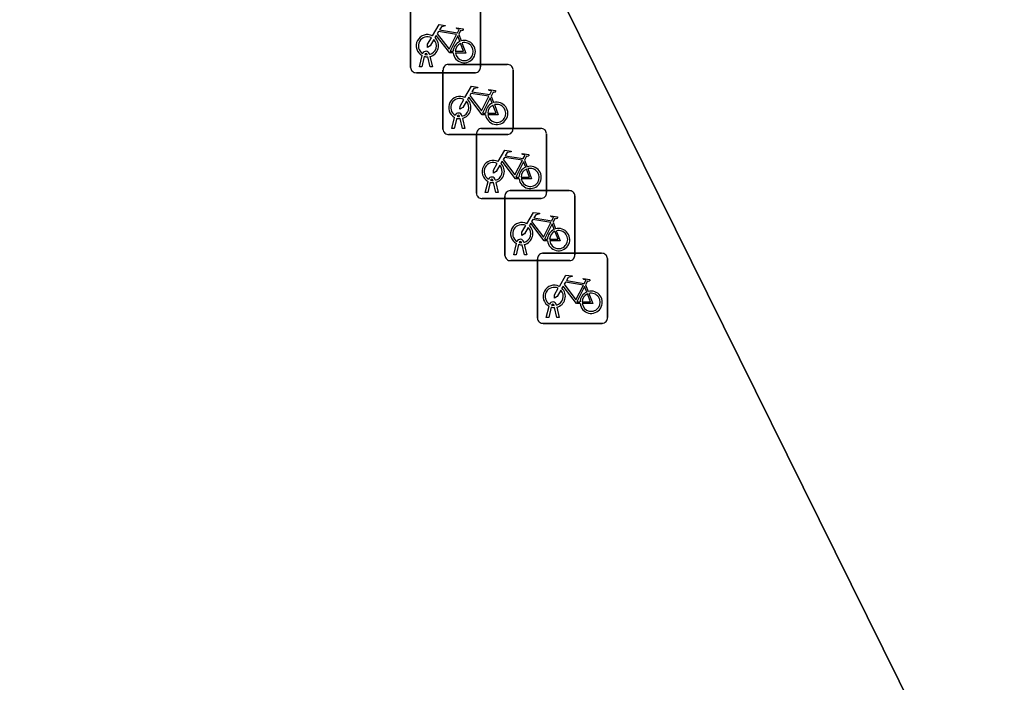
# Model space of a CAD drawing. Extents: x 162172 to 163187, y 382874 to 383685.
# Drawn here: x 163026.8 to 163040.65, y 383557.92 to 383567.39 of the extents above; entities that cross this region are included whole.
import ezdxf

# ---------------------------------------------------------------- set-up
doc = ezdxf.new("R2010")
doc.units = 0
for name, color, linetype in [('IMGEO_Fietsenrek', 7, 'Continuous'), ('IMGEO_Pand', 7, 'Continuous'), ('IMGEO_Voetgangersgebied_open', 7, 'Continuous')]:
    doc.layers.add(name, color=color, linetype=linetype)

msp = doc.modelspace()

# ---------------------------------------------------------------- linework, layer by layer
at = {"layer": 'IMGEO_Fietsenrek'}
for p, q in [((163032.38, 383566.708), (163032.38, 383567.549)), ((163032.38, 383567.549), (163032.38, 383566.708)), ((163033.38, 383567.558), (163033.38, 383566.717)), ((163033.38, 383566.717), (163033.38, 383567.558)), ((163033.067, 383567.182), (163033.103, 383567.087)), ((163032.507, 383566.717), (163032.546, 383566.877)), ((163032.576, 383566.865), (163032.541, 383566.717)), ((163032.618, 383566.889), (163032.617, 383566.893)), ((163032.659, 383566.717), (163032.625, 383566.859)), ((163032.649, 383566.9), (163032.65, 383566.893)), ((163032.657, 383566.863), (163032.692, 383566.717)), ((163032.541, 383566.717), (163032.507, 383566.717)), ((163032.692, 383566.717), (163032.659, 383566.717)), ((163032.843, 383565.826), (163032.843, 383566.667)), ((163032.843, 383566.667), (163032.843, 383565.826)), ((163032.918, 383566.751), (163033.759, 383566.751)), ((163033.759, 383566.751), (163032.918, 383566.751)), ((163033.843, 383566.676), (163033.843, 383565.835)), ((163033.843, 383565.835), (163033.843, 383566.676)), ((163033.305, 383566.633), (163032.464, 383566.633)), ((163032.464, 383566.633), (163033.305, 383566.633)), ((163033.53, 383566.3), (163033.566, 383566.205)), ((163032.97, 383565.835), (163033.009, 383565.995)), ((163033.039, 383565.983), (163033.004, 383565.835)), ((163033.081, 383566.007), (163033.08, 383566.011)), ((163033.122, 383565.835), (163033.088, 383565.977)), ((163033.112, 383566.018), (163033.113, 383566.011)), ((163033.12, 383565.981), (163033.155, 383565.835)), ((163033.004, 383565.835), (163032.97, 383565.835)), ((163033.155, 383565.835), (163033.122, 383565.835)), ((163033.395, 383565.837), (163034.236, 383565.837)), ((163034.236, 383565.837), (163033.395, 383565.837)), ((163033.768, 383565.751), (163032.927, 383565.751)), ((163032.927, 383565.751), (163033.768, 383565.751)), ((163033.32, 383564.912), (163033.32, 383565.753)), ((163033.32, 383565.753), (163033.32, 383564.912)), ((163034.32, 383565.762), (163034.32, 383564.921)), ((163034.32, 383564.921), (163034.32, 383565.762)), ((163034.007, 383565.386), (163034.043, 383565.291)), ((163033.447, 383564.921), (163033.486, 383565.081)), ((163033.516, 383565.069), (163033.481, 383564.921)), ((163033.558, 383565.093), (163033.557, 383565.097)), ((163033.599, 383564.921), (163033.565, 383565.063)), ((163033.589, 383565.104), (163033.59, 383565.097)), ((163033.597, 383565.067), (163033.632, 383564.921)), ((163034.245, 383564.837), (163033.404, 383564.837)), ((163033.404, 383564.837), (163034.245, 383564.837)), ((163033.481, 383564.921), (163033.447, 383564.921)), ((163033.632, 383564.921), (163033.599, 383564.921)), ((163033.727, 383564.024), (163033.727, 383564.865)), ((163033.727, 383564.865), (163033.727, 383564.024)), ((163033.802, 383564.949), (163034.643, 383564.949)), ((163034.643, 383564.949), (163033.802, 383564.949)), ((163034.727, 383564.874), (163034.727, 383564.033)), ((163034.727, 383564.033), (163034.727, 383564.874)), ((163034.414, 383564.498), (163034.45, 383564.403)), ((163033.854, 383564.033), (163033.893, 383564.193)), ((163033.923, 383564.181), (163033.888, 383564.033)), ((163033.965, 383564.205), (163033.964, 383564.209)), ((163034.006, 383564.033), (163033.972, 383564.175)), ((163033.996, 383564.216), (163033.997, 383564.209)), ((163034.004, 383564.179), (163034.039, 383564.033)), ((163033.888, 383564.033), (163033.854, 383564.033)), ((163034.039, 383564.033), (163034.006, 383564.033)), ((163034.266, 383564.054), (163035.107, 383564.054)), ((163035.107, 383564.054), (163034.266, 383564.054)), ((163034.652, 383563.949), (163033.811, 383563.949)), ((163033.811, 383563.949), (163034.652, 383563.949)), ((163034.191, 383563.129), (163034.191, 383563.97)), ((163034.191, 383563.97), (163034.191, 383563.129)), ((163035.191, 383563.979), (163035.191, 383563.138)), ((163035.191, 383563.138), (163035.191, 383563.979)), ((163034.878, 383563.603), (163034.914, 383563.508)), ((163034.429, 383563.31), (163034.428, 383563.314)), ((163034.46, 383563.321), (163034.461, 383563.314)), ((163034.318, 383563.138), (163034.357, 383563.298)), ((163034.387, 383563.286), (163034.352, 383563.138)), ((163034.47, 383563.138), (163034.436, 383563.28)), ((163034.468, 383563.284), (163034.503, 383563.138)), ((163035.116, 383563.054), (163034.275, 383563.054)), ((163034.275, 383563.054), (163035.116, 383563.054)), ((163034.352, 383563.138), (163034.318, 383563.138)), ((163034.503, 383563.138), (163034.47, 383563.138))]:
    msp.add_line(p, q, dxfattribs=at)
for points in [[(163032.693, 383567.159), (163032.788, 383567.323), (163032.874, 383567.309), (163032.876, 383567.3), (163032.82, 383567.289), (163032.793, 383567.244), (163033.049, 383567.203)], [(163033.036, 383567.178), (163032.779, 383567.219), (163032.762, 383567.19), (163032.929, 383566.97), (163033.036, 383567.178)], [(163033.049, 383567.203), (163033.074, 383567.252), (163033.068, 383567.256), (163033.045, 383567.26), (163033.033, 383567.267), (163033.032, 383567.27), (163033.034, 383567.275), (163033.129, 383567.26), (163033.131, 383567.25), (163033.121, 383567.237), (163033.109, 383567.231), (163033.095, 383567.237), (163033.067, 383567.182)], [(163032.714, 383567.107), (163032.662, 383567.017), (163032.622, 383566.992), (163032.623, 383567.039), (163032.678, 383567.133)], [(163032.989, 383566.915), (163032.939, 383566.915), (163032.748, 383567.166), (163032.729, 383567.134)], [(163033.084, 383567.08), (163033.054, 383567.157), (163032.945, 383566.939), (163032.988, 383566.939)], [(163033.114, 383567.059), (163033.169, 383566.914), (163033.019, 383566.914)], [(163033.018, 383566.939), (163033.138, 383566.938), (163033.094, 383567.052)], [(163033.156, 383566.277), (163033.251, 383566.441), (163033.337, 383566.427), (163033.339, 383566.418), (163033.283, 383566.407), (163033.256, 383566.362), (163033.512, 383566.321)], [(163033.512, 383566.321), (163033.537, 383566.37), (163033.531, 383566.374), (163033.508, 383566.378), (163033.496, 383566.385), (163033.495, 383566.388), (163033.497, 383566.393), (163033.592, 383566.378), (163033.594, 383566.368), (163033.584, 383566.355), (163033.572, 383566.349), (163033.558, 383566.355), (163033.53, 383566.3)], [(163033.177, 383566.225), (163033.125, 383566.135), (163033.085, 383566.11), (163033.086, 383566.157), (163033.141, 383566.251)], [(163033.452, 383566.033), (163033.402, 383566.033), (163033.211, 383566.284), (163033.192, 383566.252)], [(163033.499, 383566.296), (163033.242, 383566.337), (163033.225, 383566.308), (163033.392, 383566.088), (163033.499, 383566.296)], [(163033.547, 383566.198), (163033.517, 383566.275), (163033.408, 383566.057), (163033.451, 383566.057)], [(163033.481, 383566.057), (163033.601, 383566.056), (163033.557, 383566.17)], [(163033.577, 383566.177), (163033.632, 383566.032), (163033.482, 383566.032)], [(163033.633, 383565.363), (163033.728, 383565.527), (163033.814, 383565.513), (163033.816, 383565.504), (163033.76, 383565.493), (163033.733, 383565.448), (163033.989, 383565.407)], [(163033.976, 383565.382), (163033.719, 383565.423), (163033.702, 383565.394), (163033.869, 383565.174), (163033.976, 383565.382)], [(163033.989, 383565.407), (163034.014, 383565.456), (163034.008, 383565.46), (163033.985, 383565.464), (163033.973, 383565.471), (163033.972, 383565.474), (163033.974, 383565.479), (163034.069, 383565.464), (163034.071, 383565.454), (163034.061, 383565.441), (163034.049, 383565.435), (163034.035, 383565.441), (163034.007, 383565.386)], [(163033.654, 383565.311), (163033.602, 383565.221), (163033.562, 383565.196), (163033.563, 383565.243), (163033.618, 383565.337)], [(163033.929, 383565.119), (163033.879, 383565.119), (163033.688, 383565.37), (163033.669, 383565.338)], [(163034.024, 383565.284), (163033.994, 383565.361), (163033.885, 383565.143), (163033.928, 383565.143)], [(163033.958, 383565.143), (163034.078, 383565.142), (163034.034, 383565.256)], [(163034.054, 383565.263), (163034.109, 383565.118), (163033.959, 383565.118)], [(163034.04, 383564.475), (163034.135, 383564.639), (163034.221, 383564.625), (163034.223, 383564.616), (163034.167, 383564.605), (163034.14, 383564.56), (163034.396, 383564.519)], [(163034.396, 383564.519), (163034.421, 383564.568), (163034.415, 383564.572), (163034.392, 383564.576), (163034.38, 383564.583), (163034.379, 383564.586), (163034.381, 383564.591), (163034.476, 383564.576), (163034.478, 383564.566), (163034.468, 383564.553), (163034.456, 383564.547), (163034.442, 383564.553), (163034.414, 383564.498)], [(163034.061, 383564.423), (163034.009, 383564.333), (163033.969, 383564.308), (163033.97, 383564.355), (163034.025, 383564.449)], [(163034.336, 383564.231), (163034.286, 383564.231), (163034.095, 383564.482), (163034.076, 383564.45)], [(163034.383, 383564.494), (163034.126, 383564.535), (163034.109, 383564.506), (163034.276, 383564.286), (163034.383, 383564.494)], [(163034.431, 383564.396), (163034.401, 383564.473), (163034.292, 383564.255), (163034.335, 383564.255)], [(163034.365, 383564.255), (163034.485, 383564.254), (163034.441, 383564.368)], [(163034.461, 383564.375), (163034.516, 383564.23), (163034.366, 383564.23)], [(163034.504, 383563.58), (163034.599, 383563.744), (163034.685, 383563.73), (163034.687, 383563.721), (163034.631, 383563.71), (163034.604, 383563.665), (163034.86, 383563.624)], [(163034.847, 383563.599), (163034.59, 383563.64), (163034.573, 383563.611), (163034.74, 383563.391), (163034.847, 383563.599)], [(163034.86, 383563.624), (163034.885, 383563.673), (163034.879, 383563.677), (163034.856, 383563.681), (163034.844, 383563.688), (163034.843, 383563.691), (163034.845, 383563.696), (163034.94, 383563.681), (163034.942, 383563.671), (163034.932, 383563.658), (163034.92, 383563.652), (163034.906, 383563.658), (163034.878, 383563.603)], [(163034.525, 383563.528), (163034.473, 383563.438), (163034.433, 383563.413), (163034.434, 383563.46), (163034.489, 383563.554)], [(163034.8, 383563.336), (163034.75, 383563.336), (163034.559, 383563.587), (163034.54, 383563.555)], [(163034.895, 383563.501), (163034.865, 383563.578), (163034.756, 383563.36), (163034.799, 383563.36)], [(163034.829, 383563.36), (163034.949, 383563.359), (163034.905, 383563.473)], [(163034.925, 383563.48), (163034.98, 383563.335), (163034.83, 383563.335)]]:
    msp.add_lwpolyline(points, dxfattribs=at)
for centre, radius, start, end in [((163032.62, 383567.018), 0.159, 62.6766, 242.1369), ((163032.62, 383567.018), 0.129, 63.3192, 238.903), ((163032.62, 383567.018), 0.129, 283.6043, 43.4302), ((163032.62, 383567.018), 0.159, 283.5766, 46.6042), ((163033.147, 383566.934), 0.159, 113.3408, 178.3217), ((163033.147, 383566.934), 0.159, 187.0065, 105.7708), ((163033.147, 383566.934), 0.129, 188.6715, 104.5883), ((163032.6, 383566.889), 0.0499, 12.8025, 158.6934), ((163033.147, 383566.934), 0.129, 113.923, 177.9556), ((163032.62, 383567.018), 0.159, 253.9967, 271.7867), ((163032.6, 383566.889), 0.0174, 12.8025, 163.4502), ((163032.62, 383567.018), 0.129, 253.415, 269.0204), ((163032.458, 383566.711), 0.0779, 182.4484, 274.2845), ((163032.458, 383566.711), 0.0779, 182.4484, 274.2845), ((163032.921, 383566.673), 0.0779, 92.4484, 184.2845), ((163032.921, 383566.673), 0.0779, 92.4484, 184.2845), ((163033.302, 383566.711), 0.0779, 272.4484, 4.2845), ((163033.302, 383566.711), 0.0779, 272.4484, 4.2845), ((163033.765, 383566.673), 0.0779, 2.4484, 94.2845), ((163033.765, 383566.673), 0.0779, 2.4484, 94.2845), ((163033.083, 383566.136), 0.159, 62.6766, 242.1369), ((163033.083, 383566.136), 0.129, 63.3192, 238.903), ((163033.083, 383566.136), 0.129, 283.6043, 43.4302), ((163033.083, 383566.136), 0.159, 283.5766, 46.6042), ((163033.61, 383566.052), 0.159, 113.3408, 178.3217), ((163033.61, 383566.052), 0.159, 187.0065, 105.7708), ((163033.61, 383566.052), 0.129, 113.923, 177.9556), ((163033.61, 383566.052), 0.129, 188.6715, 104.5883), ((163033.063, 383566.007), 0.0499, 12.8025, 158.6934), ((163033.083, 383566.136), 0.159, 253.9967, 271.7867), ((163033.063, 383566.007), 0.0174, 12.8025, 163.4502), ((163033.083, 383566.136), 0.129, 253.415, 269.0204), ((163032.921, 383565.829), 0.0779, 182.4484, 274.2845), ((163032.921, 383565.829), 0.0779, 182.4484, 274.2845), ((163033.398, 383565.759), 0.0779, 92.4484, 184.2845), ((163033.398, 383565.759), 0.0779, 92.4484, 184.2845), ((163033.765, 383565.829), 0.0779, 272.4484, 4.2845), ((163033.765, 383565.829), 0.0779, 272.4484, 4.2845), ((163034.242, 383565.759), 0.0779, 2.4484, 94.2845), ((163034.242, 383565.759), 0.0779, 2.4484, 94.2845), ((163033.56, 383565.222), 0.159, 62.6766, 242.1369), ((163033.56, 383565.222), 0.129, 63.3192, 238.903), ((163033.56, 383565.222), 0.129, 283.6043, 43.4302), ((163033.56, 383565.222), 0.159, 283.5766, 46.6042), ((163034.087, 383565.138), 0.159, 113.3408, 178.3217), ((163034.087, 383565.138), 0.159, 187.0065, 105.7708), ((163034.087, 383565.138), 0.129, 113.923, 177.9556), ((163034.087, 383565.138), 0.129, 188.6715, 104.5883), ((163033.54, 383565.093), 0.0499, 12.8025, 158.6934), ((163033.56, 383565.222), 0.159, 253.9967, 271.7867), ((163033.54, 383565.093), 0.0174, 12.8025, 163.4502), ((163033.56, 383565.222), 0.129, 253.415, 269.0204), ((163033.398, 383564.915), 0.0779, 182.4484, 274.2845), ((163033.398, 383564.915), 0.0779, 182.4484, 274.2845), ((163033.805, 383564.871), 0.0779, 92.4484, 184.2845), ((163033.805, 383564.871), 0.0779, 92.4484, 184.2845), ((163034.242, 383564.915), 0.0779, 272.4484, 4.2845), ((163034.242, 383564.915), 0.0779, 272.4484, 4.2845), ((163034.649, 383564.871), 0.0779, 2.4484, 94.2845), ((163034.649, 383564.871), 0.0779, 2.4484, 94.2845), ((163033.967, 383564.334), 0.159, 62.6766, 242.1369), ((163033.967, 383564.334), 0.129, 63.3192, 238.903), ((163033.967, 383564.334), 0.129, 283.6043, 43.4302), ((163033.967, 383564.334), 0.159, 283.5766, 46.6042), ((163034.494, 383564.25), 0.159, 113.3408, 178.3217), ((163034.494, 383564.25), 0.159, 187.0065, 105.7708), ((163034.494, 383564.25), 0.129, 113.923, 177.9556), ((163034.494, 383564.25), 0.129, 188.6715, 104.5883), ((163033.947, 383564.205), 0.0499, 12.8025, 158.6934), ((163033.967, 383564.334), 0.159, 253.9967, 271.7867), ((163033.947, 383564.205), 0.0174, 12.8025, 163.4502), ((163033.967, 383564.334), 0.129, 253.415, 269.0204), ((163033.805, 383564.027), 0.0779, 182.4484, 274.2845), ((163033.805, 383564.027), 0.0779, 182.4484, 274.2845), ((163034.269, 383563.976), 0.0779, 92.4484, 184.2845), ((163034.269, 383563.976), 0.0779, 92.4484, 184.2845), ((163034.649, 383564.027), 0.0779, 272.4484, 4.2845), ((163034.649, 383564.027), 0.0779, 272.4484, 4.2845), ((163035.113, 383563.976), 0.0779, 2.4484, 94.2845), ((163035.113, 383563.976), 0.0779, 2.4484, 94.2845), ((163034.431, 383563.439), 0.159, 62.6766, 242.1369), ((163034.431, 383563.439), 0.129, 63.3192, 238.903), ((163034.431, 383563.439), 0.129, 283.6043, 43.4302), ((163034.431, 383563.439), 0.159, 283.5766, 46.6042), ((163034.958, 383563.355), 0.159, 113.3408, 178.3217), ((163034.958, 383563.355), 0.159, 187.0065, 105.7708), ((163034.958, 383563.355), 0.129, 113.923, 177.9556), ((163034.958, 383563.355), 0.129, 188.6715, 104.5883), ((163034.411, 383563.31), 0.0499, 12.8025, 158.6934), ((163034.411, 383563.31), 0.0174, 12.8025, 163.4502), ((163034.431, 383563.439), 0.129, 253.415, 269.0204), ((163034.431, 383563.439), 0.159, 253.9967, 271.7867), ((163034.269, 383563.132), 0.0779, 182.4484, 274.2845), ((163034.269, 383563.132), 0.0779, 182.4484, 274.2845), ((163035.113, 383563.132), 0.0779, 272.4484, 4.2845), ((163035.113, 383563.132), 0.0779, 272.4484, 4.2845)]:
    msp.add_arc(centre, radius, start, end, dxfattribs=at)
at = {"layer": 'IMGEO_Pand'}
msp.add_lwpolyline([(163035.174, 383593.065), (163038.486, 383586.285), (163027.944, 383581.015), (163040.726, 383555.173), (163040.841, 383555.229), (163065.224, 383567.162), (163072.332, 383570.65), (163074.928, 383571.925), (163087.964, 383578.322), (163089.33, 383578.992), (163097.726, 383583.113), (163101.528, 383584.998), (163096.078, 383609.989)], dxfattribs=at)
at = {"layer": 'IMGEO_Voetgangersgebied_open'}
msp.add_lwpolyline([(163040.726, 383555.173), (163027.944, 383581.015), (163021.327, 383594.749)], dxfattribs=at)

doc.saveas('drawing.dxf')
